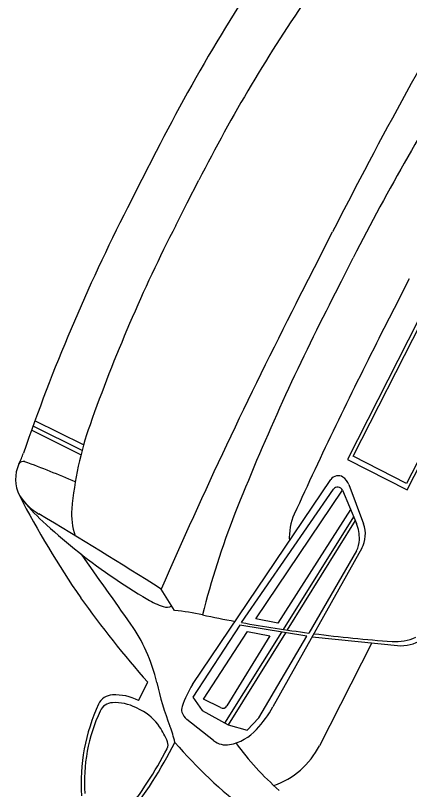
# Model space of a CAD drawing. Extents: x 14104283 to 14128447, y 8633203 to 8671666.
# Drawn here: x 14117835.75 to 14117844.9, y 8668838.76 to 8668856.74 of the extents above; entities that cross this region are included whole.
import ezdxf

# ---------------------------------------------------------------- set-up
doc = ezdxf.new("R2010")
doc.units = 0
doc.layers.add('Cell', color=7, linetype='Continuous')

msp = doc.modelspace()

# ---------------------------------------------------------------- linework, layer by layer
at = {"layer": 'Cell'}
for p, q in [((14117845.108, 8668849.658), (14117843.462, 8668846.428)), ((14117843.596, 8668846.504), (14117845.184, 8668849.619)), ((14117846.425, 8668848.987), (14117844.837, 8668845.871)), ((14117844.848, 8668845.722), (14117846.494, 8668848.952)), ((14117837.3, 8668846.639), (14117836.161, 8668847.204)), ((14117837.335, 8668846.766), (14117836.205, 8668847.327)), ((14117837.273, 8668846.538), (14117836.126, 8668847.108)), ((14117843.462, 8668846.428), (14117844.848, 8668845.722)), ((14117844.837, 8668845.871), (14117843.596, 8668846.504)), ((14117839.865, 8668841.198), (14117843.075, 8668845.958)), ((14117841.003, 8668842.638), (14117843.139, 8668845.735)), ((14117843.344, 8668845.714), (14117843.67, 8668844.94)), ((14117843.496, 8668845.844), (14117843.835, 8668844.93)), ((14117843.605, 8668845.093), (14117841.97, 8668842.478)), ((14117843.64, 8668845.01), (14117842.059, 8668842.465)), ((14117843.798, 8668844.362), (14117841.732, 8668840.682)), ((14117843.673, 8668844.307), (14117842.566, 8668842.394)), ((14117839.449, 8668842.92), (14117839.137, 8668843.415)), ((14117841.931, 8668842.417), (14117840.609, 8668840.303)), ((14117841.66, 8668842.326), (14117840.664, 8668840.703)), ((14117842.02, 8668842.402), (14117840.689, 8668840.259)), ((14117842.644, 8668842.307), (14117844.699, 8668842.097)), ((14117844.029, 8668842.166), (14117842.81, 8668839.774)), ((14117838.608, 8668840.827), (14117838.824, 8668841.251)), ((14117838.661, 8668840.604), (14117838.551, 8668840.66)), ((14117840.354, 8668839.895), (14117839.73, 8668840.388))]:
    msp.add_line(p, q, dxfattribs=at)
for points in [[(14117839.022, 8668853.586), (14117838.688, 8668852.93), (14117838.354, 8668852.274)], [(14117839.475, 8668851.867), (14117839.742, 8668852.393), (14117840.01, 8668852.918)], [(14117842.273, 8668850.06), (14117842.695, 8668850.888), (14117843.117, 8668851.716)], [(14117843.042, 8668850.024), (14117843.32, 8668850.569), (14117843.598, 8668851.115)], [(14117844.201, 8668849.253), (14117844.552, 8668849.941), (14117844.903, 8668850.63)], [(14117843.535, 8668845.261), (14117841.848, 8668842.62), (14117841.334, 8668842.722), (14117843.344, 8668845.714)], [(14117842.522, 8668842.318), (14117840.963, 8668842.579), (14117839.87, 8668840.903), (14117840.09, 8668840.593), (14117840.689, 8668840.259), (14117841.135, 8668840.135), (14117841.401, 8668840.421), (14117842.522, 8668842.318)], [(14117840.511, 8668840.66), (14117840.118, 8668840.86), (14117841.14, 8668842.433), (14117841.66, 8668842.326)]]:
    msp.add_lwpolyline(points, dxfattribs=at)
for centre, radius, start, end in [((14117878.051, 8668833.695), 43.805, 144.8874, 152.9942), ((14117950.602, 8668796.936), 120.64, 149.50402, 152.99418), ((14117874.293, 8668835.446), 38.478, 145.4799, 152.9942), ((14117894.016, 8668825.419), 56.589, 147.5976, 152.9942), ((14117877.383, 8668832.383), 43.805, 152.9942, 161.101), ((14117873.757, 8668834.395), 38.478, 152.9942, 160.5085), ((14117949.759, 8668795.28), 120.64, 152.99418, 156.48433), ((14117893.46, 8668824.328), 56.589, 152.9942, 158.3908), ((14117934.564, 8668803.199), 101.422, 152.99418, 155.56292), ((14117844.92, 8668844.602), 7.888, 160.5085, 175.0631), ((14117834.273, 8668847.142), 1.76, 332.2745, 341.101), ((14117836.598, 8668845.968), 0.844, 155.1351, 206.7145), ((14117835.931, 8668846.27), 0.113, 69.9147, 151.8215), ((14117829.218, 8668827.911), 19.66, 66.2362, 69.9147), ((14117843.246, 8668845.842), 0.207, 57.4568, 146.0083), ((14117843.171, 8668845.724), 0.347, 20.2802, 57.4568), ((14117843.236, 8668845.668), 0.117, 22.8226, 145.4055), ((14117837.033, 8668846.394), 1.437, 214.1241, 239.2067), ((14117854.539, 8668855.188), 21.016, 207.1795, 214.7288), ((14117839.646, 8668848.502), 4.794, 218.3129, 227.1612), ((14117838.598, 8668845.148), 1.542, 175.0631, 198.6307), ((14117772.883, 8668738.752), 123.871, 57.66509, 59.20672), ((14117857.674, 8668838.504), 18.096, 158.3908, 166.2166), ((14117843.418, 8668844.616), 1.307, 155.5629, 183.6693), ((14117845.753, 8668855.088), 13.775, 227.1612, 231.2097), ((14117842.85, 8668844.594), 0.89, 357.9057, 22.8226), ((14117843.181, 8668844.688), 0.697, 332.1787, 20.3097), ((14117843.123, 8668844.584), 0.616, 333.1931, 357.9057), ((14117846.233, 8668855.686), 14.542, 231.2097, 239.3655), ((14117552.122, 8668641.456), 349.903, 35.08954, 35.41521), ((14117855.798, 8668856.31), 22.691, 215.2462, 221.5789), ((14117839.759, 8668844.754), 1.837, 239.3655, 251.7648), ((14117839.265, 8668843.255), 0.259, 251.7648, 297.0837), ((14117838.666, 8668836.013), 6.951, 78.1118, 83.5366), ((14117846.82, 8668874.746), 32.631, 258.1118, 259.4657), ((14117844.659, 8668843.222), 1.125, 272.0164, 331.6991), ((14117835.274, 8668840.382), 3.859, 24.3702, 35.0895), ((14117846.82, 8668874.746), 32.631, 259.731, 262.5086), ((14117846.82, 8668874.746), 32.631, 262.7173, 265.924), ((14117844.581, 8668843.318), 1.123, 265.924, 294.5013), ((14117835.364, 8668840.422), 3.76, 12.5983, 24.3702), ((14117846.012, 8668842.802), 7.151, 192.5983, 201.0876), ((14117842.04, 8668839.853), 2.557, 148.2608, 160.9877), ((14117838.023, 8668840.582), 0.375, 93.065, 155.0605), ((14117838.067, 8668839.765), 1.192, 62.9942, 93.065), ((14117841.645, 8668838.897), 4.369, 155.0605, 183.7761), ((14117838.025, 8668840.439), 0.337, 93.065, 155.0605), ((14117838.064, 8668839.704), 1.073, 62.9942, 93.065), ((14117839.829, 8668840.612), 0.22, 160.2455, 195.3966), ((14117840.564, 8668840.764), 0.117, 242.9942, 328.4777), ((14117839.148, 8668842.132), 2.963, 318.0842, 330.6929), ((14117841.285, 8668838.923), 3.932, 155.0605, 183.7761), ((14117838.128, 8668839.557), 1.175, 34.0807, 62.9942), ((14117839.939, 8668840.652), 0.337, 197.093, 231.6769), ((14117837.657, 8668839.239), 1.743, 21.131, 34.0807), ((14117836.805, 8668839.252), 2.717, 12.7773, 21.0876), ((14117840.524, 8668840.897), 1.114, 280.2541, 318.0842), ((14117830.316, 8668844.478), 10.243, 321.3943, 333.154), ((14117839.1, 8668839.797), 0.196, 332.6228, 21.131), ((14117847.6, 8668846.823), 10.72, 220.5588, 245.3406), ((14117840.641, 8668840.25), 0.456, 231.0349, 280.2541), ((14117845.975, 8668843.492), 6.275, 215.5976, 229.2625), ((14117841.12, 8668840.635), 1.896, 289.5407, 332.9942), ((14117831.088, 8668843.946), 9.219, 321.3943, 332.6228)]:
    msp.add_arc(centre, radius, start, end, dxfattribs=at)

doc.saveas('drawing.dxf')
